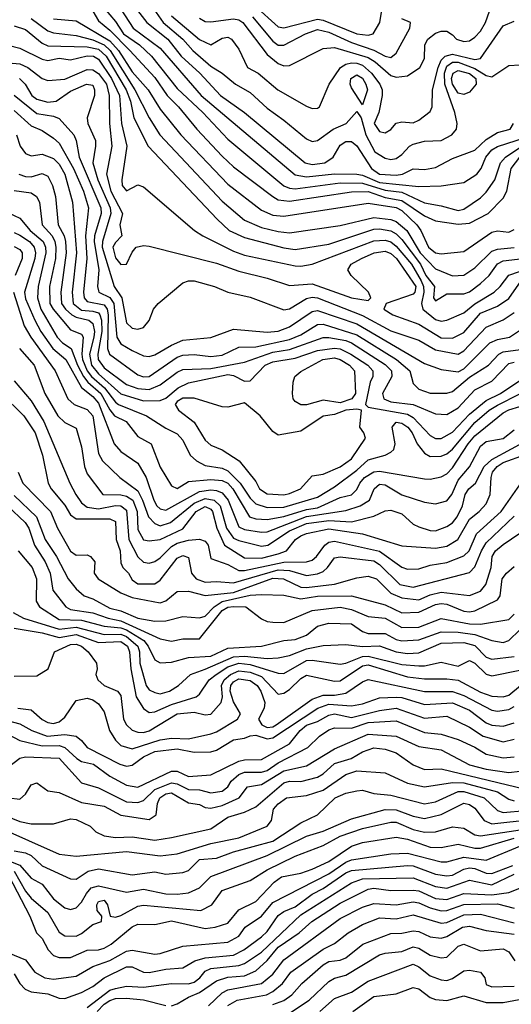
# Model space of a CAD drawing. Header units: metres. Extents: x -51132 to -49532, y -231222 to -229437.
# Tile 521 of 656: x -50425 to -50381, y -229850 to -229763. Entities that reach past the tile are written whole.
import ezdxf

# ---------------------------------------------------------------- set-up
doc = ezdxf.new("R2010")
doc.units = ezdxf.units.M
for name, color, linetype in [('CONTOUR_HALF', 8, 'Continuous'), ('CONTOUR_INDEX', 1, 'Continuous'), ('CONTOUR_INTER', 3, 'Continuous')]:
    doc.layers.add(name, color=color, linetype=linetype)

msp = doc.modelspace()

# ---------------------------------------------------------------- linework, layer by layer
at = {"layer": 'CONTOUR_HALF'}
for points, elevation in [([(-50415.335, -229760.759), (-50413.781, -229762.759), (-50411.918, -229764.259), (-50410.713, -229765.759), (-50409.064, -229767.259), (-50407.227, -229769.259), (-50405.08, -229770.785), (-50399.696, -229775.259), (-50399.08, -229775.403), (-50397.946, -229775.259), (-50397.186, -229774.759), (-50396.58, -229773.675), (-50396.08, -229773.362), (-50395.58, -229773.365), (-50395.08, -229773.748), (-50393.781, -229775.759), (-50393.08, -229776.268), (-50391.58, -229776.353), (-50391.015, -229776.259), (-50390.08, -229775.783), (-50389.08, -229775.851), (-50388.08, -229775.655), (-50386.58, -229774.86), (-50384.58, -229774.12), (-50383.58, -229773.187), (-50382.58, -229772.558), (-50381.457, -229772.259), (-50381.145, -229771.759)], 41.5), ([(-50417.58, -229761.493), (-50416.58, -229762.668), (-50415.865, -229763.759), (-50414.431, -229764.759), (-50413.354, -229765.759), (-50411.08, -229768.648), (-50408.799, -229770.759), (-50406.58, -229773.151), (-50401.58, -229777.283), (-50401.08, -229777.509), (-50400.58, -229777.567), (-50396.58, -229777.04), (-50394.58, -229777.064), (-50392.58, -229777.693), (-50391.08, -229777.87), (-50389.08, -229778.814), (-50387.58, -229779.064), (-50386.08, -229779.498), (-50385.58, -229779.382), (-50384.08, -229778.376), (-50383.58, -229777.861), (-50382.806, -229776.759), (-50382.312, -229775.259), (-50381.873, -229774.759), (-50380.58, -229773.897)], 42.5), ([(-50422.08, -229762.426), (-50420.08, -229762.61), (-50417.08, -229764.408), (-50416.303, -229765.259), (-50415.08, -229767.159), (-50413.67, -229768.759), (-50412.58, -229770.468), (-50410.755, -229772.759), (-50406.58, -229777.162), (-50403.58, -229779.463), (-50402.58, -229779.896), (-50401.58, -229780.005), (-50394.08, -229778.837), (-50391.58, -229779.228), (-50391.08, -229779.499), (-50389.76, -229780.759), (-50389.394, -229781.259), (-50388.713, -229782.759), (-50388.098, -229783.259), (-50387.58, -229783.332), (-50385.58, -229783.142), (-50383.08, -229781.42), (-50382.58, -229781.302), (-50381.58, -229781.408), (-50381.08, -229781.176)], 43.5), ([(-50411.58, -229762.179), (-50409.08, -229764.274), (-50408.08, -229764.754), (-50407.08, -229764.167), (-50406.58, -229764.055), (-50406.247, -229764.259), (-50405.58, -229765.14), (-50404.819, -229766.759), (-50403.887, -229767.259), (-50402.116, -229768.759), (-50399.58, -229770.217), (-50399.08, -229770.407), (-50398.58, -229770.401), (-50398.416, -229770.259), (-50397.569, -229768.259), (-50396.541, -229766.759), (-50396.08, -229766.467), (-50395.58, -229766.34), (-50395.08, -229766.369), (-50394.58, -229766.563), (-50393.798, -229767.259), (-50393.046, -229768.259), (-50392.838, -229768.759), (-50392.828, -229769.259), (-50393.123, -229770.759), (-50393.541, -229771.759), (-50393.08, -229772.456), (-50392.58, -229772.581), (-50392.08, -229772.273), (-50391.58, -229771.713), (-50391.08, -229771.604), (-50390.08, -229771.695), (-50389.58, -229771.455), (-50388.58, -229770.678), (-50388.396, -229770.259), (-50388.371, -229768.759), (-50387.865, -229766.759), (-50387.58, -229766.103), (-50387.245, -229765.759), (-50386.58, -229765.592), (-50384.58, -229766.066), (-50384.08, -229765.976), (-50382.08, -229763.055), (-50381.08, -229762.634)], 40.5), ([(-50404.38, -229762.259), (-50402.58, -229764.425), (-50402.08, -229764.794), (-50401.58, -229764.78), (-50399.673, -229763.759), (-50398.58, -229763.392), (-50397.58, -229763.622), (-50395.58, -229764.546), (-50393.58, -229765.216), (-50392.58, -229765.749), (-50392.08, -229765.869), (-50391.58, -229765.486), (-50390.376, -229763.259), (-50390.319, -229762.759), (-50391.08, -229762.428)], 39.5), ([(-50425.58, -229763.059), (-50424.58, -229763.394), (-50423.08, -229764.608), (-50422.58, -229764.828), (-50419.08, -229764.933), (-50418.08, -229765.133), (-50417.401, -229765.759), (-50415.626, -229768.759), (-50415.232, -229769.759), (-50414.942, -229771.259), (-50413.674, -229773.759), (-50407.531, -229780.259), (-50406.456, -229781.259), (-50405.08, -229781.907), (-50401.58, -229782.816), (-50400.58, -229782.957), (-50397.58, -229782.496), (-50393.58, -229781.141), (-50393.08, -229781.114), (-50392.08, -229781.305), (-50391.58, -229781.579), (-50391.08, -229782.063), (-50389.422, -229784.259), (-50388.938, -229785.259), (-50388.19, -229786.259), (-50388.271, -229787.259), (-50388.08, -229787.527), (-50387.08, -229786.9), (-50385.58, -229786.891), (-50385.08, -229786.72), (-50384.08, -229785.996), (-50383.318, -229785.259), (-50382.58, -229784.241), (-50382.08, -229783.976), (-50380.281, -229783.759)], 44.5), ([(-50426.08, -229766.356), (-50425.08, -229766.435), (-50424.367, -229766.759), (-50423.08, -229767.741), (-50422.58, -229767.919), (-50421.08, -229767.815), (-50419.08, -229766.959), (-50418.58, -229766.969), (-50418.08, -229767.304), (-50417.377, -229768.259), (-50417.138, -229769.259), (-50417.11, -229771.759), (-50416.905, -229773.759), (-50417.357, -229776.259), (-50416.972, -229777.759), (-50415.933, -229779.759), (-50416.171, -229780.759), (-50415.991, -229781.759), (-50416.58, -229782.33), (-50416.803, -229782.759), (-50416.58, -229783.695), (-50416.08, -229784.307), (-50415.58, -229784.271), (-50415.08, -229783.206), (-50414.721, -229782.759), (-50414.08, -229782.604), (-50413.58, -229782.651), (-50407.58, -229784.184), (-50405.58, -229784.901), (-50403.08, -229785.498), (-50401.08, -229786.175), (-50399.08, -229786.009), (-50395.58, -229787.262), (-50394.08, -229787.486), (-50393.844, -229787.259), (-50394.06, -229786.759), (-50395.6, -229785.259), (-50395.891, -229784.759), (-50395.59, -229784.259), (-50394.685, -229783.759), (-50393.536, -229783.259), (-50392.58, -229783.112), (-50392.08, -229783.328), (-50391.575, -229783.759), (-50389.85, -229786.259), (-50389.919, -229786.759), (-50390.08, -229786.94), (-50392.473, -229787.759), (-50392.682, -229788.259), (-50391.884, -229788.759), (-50389.58, -229789.593), (-50387.58, -229790.834), (-50386.58, -229790.841), (-50385.58, -229790.356), (-50384.08, -229788.631), (-50382.58, -229788.014), (-50381.58, -229787.308), (-50380.46, -229785.759)], 45.5), ([(-50386.518, -229767.259), (-50386.08, -229767.048), (-50385.08, -229767.301), (-50384.509, -229767.759), (-50384.478, -229768.259), (-50385.08, -229768.95), (-50385.58, -229769.183), (-50386.08, -229769.043), (-50386.589, -229768.259), (-50386.656, -229767.759), (-50386.518, -229767.259)], 41.5), ([(-50425.58, -229769.228), (-50423.58, -229770.848), (-50422.08, -229771.089), (-50421.58, -229771.291), (-50420.274, -229772.759), (-50420.055, -229773.259), (-50419.801, -229774.759), (-50417.884, -229779.259), (-50417.85, -229779.759), (-50418.438, -229781.759), (-50418.474, -229782.259), (-50418.06, -229784.759), (-50418.164, -229786.259), (-50418.08, -229786.639), (-50418.04, -229786.759), (-50417.08, -229787.236), (-50416.713, -229787.759), (-50416.436, -229790.759), (-50416.08, -229791.355), (-50415.08, -229791.959), (-50414.08, -229792.417), (-50413.58, -229792.478), (-50413.08, -229792.341), (-50411.58, -229791.458), (-50410.58, -229791.037), (-50408.08, -229790.797), (-50406.08, -229790.04), (-50403.08, -229790.304), (-50402.08, -229790.24), (-50401.08, -229789.848), (-50399.08, -229788.485), (-50398.58, -229788.398), (-50395.08, -229789.57), (-50389.08, -229793.095), (-50387.58, -229793.628), (-50386.08, -229793.845), (-50385.58, -229793.569), (-50383.269, -229791.259), (-50382.58, -229790.955), (-50381.499, -229790.759), (-50380.08, -229789.811)], 46.5), ([(-50425.381, -229772.759), (-50425.054, -229773.759), (-50424.58, -229774.421), (-50424.08, -229774.624), (-50423.08, -229774.478), (-50422.08, -229774.87), (-50421.58, -229775.367), (-50421.079, -229776.259), (-50420.406, -229778.759), (-50420.043, -229783.259), (-50420.438, -229786.759), (-50420.324, -229787.759), (-50419.58, -229788.372), (-50418.58, -229788.442), (-50418.08, -229788.598), (-50417.962, -229788.759), (-50417.821, -229789.259), (-50417.785, -229790.259), (-50418.147, -229792.259), (-50418.121, -229792.759), (-50417.58, -229793.497), (-50415.58, -229794.96), (-50414.58, -229795.316), (-50413.58, -229795.411), (-50412.58, -229794.991), (-50411.08, -229793.872), (-50410.58, -229793.63), (-50408.08, -229793.56), (-50405.08, -229792.981), (-50402.58, -229792.1), (-50401.08, -229791.855), (-50398.08, -229790.792), (-50397.58, -229790.784), (-50396.08, -229791.062), (-50395.58, -229791.271), (-50392.58, -229793.179), (-50392.016, -229793.759), (-50391.973, -229794.259), (-50392.816, -229795.759), (-50392.688, -229796.259), (-50392.08, -229796.513), (-50390.08, -229796.759), (-50388.08, -229797.592), (-50387.08, -229797.64), (-50386.08, -229797.048), (-50384.58, -229795.455), (-50383.08, -229794.675), (-50381.58, -229793.102), (-50381.08, -229792.974)], 47.5), ([(-50425.58, -229777.716), (-50424.08, -229777.917), (-50423.598, -229778.259), (-50423.328, -229778.759), (-50423.103, -229780.759), (-50422.215, -229781.759), (-50421.956, -229782.259), (-50421.869, -229782.759), (-50421.921, -229783.759), (-50422.43, -229786.259), (-50422.405, -229787.759), (-50422.121, -229788.259), (-50420.58, -229790.101), (-50419.58, -229790.492), (-50419.453, -229790.759), (-50419.57, -229792.259), (-50419.496, -229792.759), (-50419.08, -229793.756), (-50418.691, -229794.259), (-50417.543, -229795.259), (-50416.58, -229796.549), (-50416.295, -229796.759), (-50413.81, -229797.759), (-50412.08, -229798.871), (-50411.08, -229799.349), (-50410.58, -229799.928), (-50409.925, -229801.259), (-50409.357, -229801.759), (-50408.58, -229802.182), (-50407.08, -229802.418), (-50406.58, -229802.664), (-50405.465, -229803.759), (-50404.58, -229805.083), (-50404.08, -229805.594), (-50403.08, -229805.916), (-50401.58, -229805.883), (-50398.58, -229804.99), (-50397.08, -229804.076), (-50395.08, -229802.595), (-50394.08, -229801.666), (-50392.58, -229801.262), (-50392.08, -229801.001), (-50391.793, -229800.759), (-50391.678, -229800.259), (-50391.963, -229798.759), (-50391.58, -229798.324), (-50391.08, -229798.414), (-50390.543, -229798.759), (-50390.159, -229799.259), (-50389.737, -229800.259), (-50389.08, -229801.071), (-50388.58, -229801.363), (-50387.58, -229801.35), (-50387.08, -229801.142), (-50386.58, -229800.736), (-50384.58, -229798.353), (-50383.322, -229797.259), (-50382.58, -229796.81), (-50380.58, -229795.807)], 48.5), ([(-50425.58, -229781.457), (-50425.08, -229781.688), (-50424.215, -229782.259), (-50423.8, -229782.759), (-50423.7, -229783.259), (-50423.759, -229783.759), (-50424.671, -229786.759), (-50424.58, -229787.335), (-50423.748, -229789.259), (-50423.213, -229790.259), (-50422.131, -229791.759), (-50420.997, -229792.759), (-50419.58, -229795.248), (-50418.58, -229796.026), (-50418.08, -229796.642), (-50416.695, -229800.259), (-50416.08, -229800.925), (-50414.58, -229801.96), (-50413.831, -229803.259), (-50413.171, -229805.259), (-50412.884, -229805.759), (-50412.58, -229806.038), (-50412.08, -229806.164), (-50409.08, -229804.504), (-50408.08, -229804.343), (-50407.58, -229804.391), (-50407.08, -229804.614), (-50406.537, -229805.259), (-50405.58, -229807.624), (-50405.08, -229807.882), (-50403.58, -229808.109), (-50403.08, -229808.075), (-50399.58, -229806.711), (-50396.08, -229806.167), (-50394.801, -229805.759), (-50393.977, -229805.259), (-50393.549, -229804.259), (-50393.08, -229803.824), (-50392.58, -229803.892), (-50391.08, -229804.796), (-50389.08, -229805.453), (-50388.08, -229805.575), (-50387.08, -229805.33), (-50386.631, -229804.759), (-50386.08, -229803.473), (-50385.08, -229802.303), (-50384.08, -229800.446), (-50383.58, -229800.029), (-50382.08, -229799.768), (-50381.08, -229798.993)], 49.5), ([(-50425.098, -229791.759), (-50423.802, -229793.259), (-50422.853, -229795.759), (-50421.701, -229797.759), (-50421.08, -229798.338), (-50420.08, -229798.855), (-50419.58, -229800.531), (-50419.341, -229802.259), (-50419.08, -229802.917), (-50417.686, -229804.759), (-50416.08, -229804.784), (-50415.58, -229804.912), (-50415.038, -229805.259), (-50414.652, -229806.259), (-50414.58, -229807.866), (-50414.08, -229808.788), (-50413.58, -229808.883), (-50412.58, -229808.766), (-50410.58, -229807.827), (-50409.404, -229806.259), (-50408.58, -229805.833), (-50408.08, -229806.056), (-50407.924, -229806.259), (-50407.544, -229807.759), (-50406.854, -229809.259), (-50405.08, -229810.392), (-50403.58, -229810.419), (-50402.08, -229810.044), (-50401.353, -229809.759), (-50400.551, -229808.759), (-50400.08, -229808.431), (-50399.58, -229808.214), (-50397.58, -229807.827), (-50394.58, -229808.248), (-50391.08, -229809.328), (-50388.08, -229809.523), (-50387.08, -229809.347), (-50386.116, -229808.759), (-50385.08, -229806.949), (-50384.195, -229806.259), (-50383.58, -229805.596), (-50383.219, -229804.759), (-50383.15, -229803.259), (-50383.006, -229802.759), (-50382.607, -229802.259), (-50382.08, -229801.913), (-50380.08, -229801.186)], 50.5), ([(-50398.111, -229792.759), (-50397.08, -229792.613), (-50396.58, -229792.747), (-50395.752, -229793.259), (-50395.307, -229793.759), (-50395.208, -229795.759), (-50395.548, -229796.259), (-50396.58, -229796.613), (-50398.08, -229796.356), (-50399.58, -229796.774), (-50400.08, -229796.773), (-50400.58, -229796.497), (-50400.758, -229796.259), (-50400.811, -229795.759), (-50400.765, -229794.759), (-50400.61, -229794.259), (-50400.08, -229793.822), (-50398.111, -229792.759)], 48.5), ([(-50426.728, -229795.759), (-50424.715, -229797.759), (-50423.725, -229799.259), (-50423.069, -229801.259), (-50422.55, -229803.759), (-50422.304, -229804.259), (-50421.08, -229805.716), (-50420.58, -229806.56), (-50420.08, -229806.91), (-50417.08, -229806.921), (-50416.58, -229807.146), (-50416.504, -229808.759), (-50416.143, -229809.759), (-50416.08, -229810.827), (-50415.908, -229811.259), (-50415.414, -229811.759), (-50415.08, -229812.342), (-50414.58, -229812.706), (-50413.08, -229812.711), (-50412.58, -229812.374), (-50411.08, -229810.435), (-50410.58, -229810.174), (-50410.08, -229810.363), (-50409.793, -229811.759), (-50409.394, -229812.259), (-50408.58, -229812.548), (-50407.58, -229812.492), (-50406.08, -229812.624), (-50402.08, -229811.46), (-50401.08, -229811.521), (-50399.58, -229811.954), (-50398.58, -229811.82), (-50398.08, -229811.617), (-50397.706, -229811.259), (-50397.08, -229810.385), (-50396.58, -229810.308), (-50393.58, -229810.647), (-50393.08, -229810.981), (-50391.261, -229812.759), (-50390.08, -229813.001), (-50385.08, -229811.683), (-50384.58, -229811.196), (-50384.007, -229809.759), (-50383.58, -229809.058), (-50381.08, -229806.69)], 51.5), ([(-50425.58, -229804.857), (-50423.6, -229806.759), (-50422.83, -229808.759), (-50421.824, -229810.259), (-50420.767, -229812.259), (-50420.08, -229813.142), (-50419.361, -229813.759), (-50418.58, -229814.044), (-50417.08, -229814.857), (-50416.08, -229815.112), (-50414.58, -229815.746), (-50413.08, -229816.027), (-50412.08, -229816.002), (-50410.58, -229815.623), (-50409.08, -229815.716), (-50408.58, -229815.574), (-50407.8, -229814.759), (-50407.08, -229814.289), (-50404.58, -229813.726), (-50403.58, -229813.645), (-50401.58, -229813.719), (-50400.08, -229814.051), (-50398.58, -229813.796), (-50395.58, -229813.782), (-50392.58, -229814.584), (-50391.08, -229815.281), (-50389.58, -229815.215), (-50388.08, -229814.531), (-50387.58, -229814.448), (-50387.08, -229814.518), (-50385.58, -229815.144), (-50385.08, -229815.187), (-50384.58, -229815.116), (-50382.58, -229814.139), (-50382.323, -229813.759), (-50382.158, -229812.259), (-50381.771, -229811.759), (-50381.08, -229811.154)], 52.5), ([(-50425.243, -229809.759), (-50423.97, -229811.259), (-50423.608, -229812.259), (-50423.63, -229814.259), (-50423.33, -229814.759), (-50421.58, -229815.893), (-50419.58, -229815.939), (-50417.58, -229816.473), (-50416.08, -229816.617), (-50415.58, -229816.802), (-50414.057, -229817.759), (-50413.66, -229818.259), (-50413.08, -229819.466), (-50412.58, -229819.743), (-50411.58, -229819.676), (-50410.08, -229819.253), (-50408.08, -229819.135), (-50406.58, -229818.434), (-50403.58, -229818.244), (-50401.58, -229817.752), (-50400.58, -229817.649), (-50399.58, -229817.278), (-50398.58, -229816.474), (-50397.58, -229816.208), (-50395.58, -229816.256), (-50394.58, -229816.956), (-50394.08, -229817.131), (-50392.58, -229817.124), (-50391.58, -229817.651), (-50391.08, -229817.772), (-50389.58, -229817.686), (-50387.58, -229816.987), (-50386.08, -229816.994), (-50384.58, -229817.223), (-50383.08, -229817.744), (-50382.08, -229817.925), (-50381.569, -229817.759), (-50380.58, -229816.79)], 53.5), ([(-50425.58, -229816.663), (-50423.08, -229817.072), (-50421.58, -229817.492), (-50420.08, -229817.227), (-50418.08, -229817.917), (-50416.08, -229817.842), (-50415.496, -229818.259), (-50415.31, -229818.759), (-50415.198, -229820.259), (-50414.736, -229822.759), (-50414.08, -229823.788), (-50413.58, -229824.139), (-50413.08, -229824.097), (-50411.58, -229823.45), (-50409.387, -229822.759), (-50409.08, -229822.536), (-50408.221, -229821.259), (-50407.603, -229820.759), (-50406.58, -229820.086), (-50405.58, -229819.776), (-50404.58, -229819.893), (-50402.08, -229820.662), (-50401.58, -229820.678), (-50399.58, -229819.529), (-50399.08, -229819.498), (-50396.58, -229819.84), (-50396.08, -229819.777), (-50394.58, -229819.165), (-50394.08, -229819.129), (-50391.08, -229819.894), (-50389.58, -229820.015), (-50389.08, -229820.013), (-50387.58, -229819.671), (-50386.08, -229820.029), (-50385.08, -229819.534), (-50384.58, -229819.776), (-50383.58, -229820.75), (-50383.08, -229820.876), (-50380.58, -229820.396)], 54.5), ([(-50425.26, -229823.759), (-50424.08, -229823.917), (-50423.08, -229824.774), (-50422.58, -229825.038), (-50422.08, -229825.131), (-50421.58, -229824.974), (-50421.08, -229824.581), (-50420.08, -229823.096), (-50419.08, -229822.882), (-50418.58, -229823.029), (-50418.08, -229823.374), (-50417.58, -229824.108), (-50417.097, -229825.759), (-50416.58, -229826.617), (-50416.08, -229827.09), (-50415.08, -229827.39), (-50412.58, -229826.57), (-50411.58, -229826.432), (-50410.08, -229826.482), (-50408.08, -229826.037), (-50407.58, -229825.875), (-50405.719, -229824.759), (-50405.454, -229824.259), (-50406.08, -229823.215), (-50406.357, -229822.259), (-50406.314, -229821.759), (-50406.08, -229821.438), (-50405.58, -229821.157), (-50404.58, -229821.3), (-50403.96, -229821.759), (-50403.635, -229822.259), (-50403.285, -229823.259), (-50403.336, -229823.759), (-50403.851, -229824.759), (-50403.534, -229825.259), (-50403.08, -229825.475), (-50402.58, -229825.428), (-50402.267, -229825.259), (-50399.08, -229822.962), (-50398.08, -229822.602), (-50397.08, -229822.624), (-50396.08, -229822.434), (-50394.58, -229821.414), (-50394.08, -229821.205), (-50389.08, -229822.27), (-50386.58, -229822.277), (-50385.58, -229822.649), (-50383.08, -229823.946), (-50382.58, -229824.048), (-50381.58, -229823.9), (-50381.08, -229823.63)], 55.5), ([(-50426.08, -229826.108), (-50425.08, -229826.643), (-50423.08, -229827.125), (-50421.58, -229827.102), (-50421.08, -229827.281), (-50420.009, -229828.259), (-50419.58, -229828.503), (-50418.512, -229828.759), (-50417.08, -229829.803), (-50415.58, -229830.627), (-50414.58, -229830.792), (-50411.58, -229829.376), (-50411.08, -229829.384), (-50410.08, -229829.852), (-50408.08, -229829.69), (-50405.58, -229828.493), (-50405.08, -229828.357), (-50403.58, -229828.335), (-50401.08, -229826.937), (-50400.146, -229825.759), (-50399.58, -229825.27), (-50398.58, -229824.966), (-50397.58, -229824.392), (-50397.08, -229824.273), (-50395.58, -229824.591), (-50393.08, -229823.975), (-50391.58, -229823.766), (-50389.08, -229824.653), (-50387.08, -229824.472), (-50385.08, -229825.454), (-50383.838, -229826.259), (-50382.08, -229826.772), (-50381.08, -229826.539)], 56.5), ([(-50427.08, -229831.619), (-50425.08, -229831.876), (-50424.58, -229831.42), (-50424.08, -229830.601), (-50423.58, -229830.424), (-50422.58, -229831.132), (-50421.58, -229831.257), (-50419.58, -229832.15), (-50417.58, -229832.484), (-50416.08, -229833.29), (-50413.58, -229833.671), (-50412.95, -229833.259), (-50412.82, -229832.259), (-50412.63, -229831.759), (-50412.08, -229831.385), (-50411.58, -229831.313), (-50410.08, -229832.185), (-50409.08, -229832.345), (-50408.58, -229832.59), (-50408.08, -229832.651), (-50407.08, -229832.439), (-50405.559, -229831.759), (-50404.816, -229830.759), (-50403.58, -229830.559), (-50401.58, -229829.344), (-50399.58, -229828.893), (-50397.08, -229827.4), (-50394.08, -229826.095), (-50391.58, -229826.263), (-50389.58, -229827.191), (-50387.58, -229827.471), (-50385.08, -229828.807), (-50383.58, -229829.207), (-50381.58, -229829.49), (-50380.58, -229829.364)], 57.5), ([(-50427.08, -229834.311), (-50421.58, -229836.755), (-50420.08, -229836.947), (-50415.58, -229836.521), (-50412.58, -229836.912), (-50411.08, -229836.739), (-50408.08, -229835.821), (-50405.58, -229835.294), (-50403.078, -229834.259), (-50402.685, -229833.759), (-50402.494, -229832.759), (-50402.08, -229832.278), (-50401.347, -229831.759), (-50399.58, -229831.533), (-50398.08, -229831.053), (-50396.08, -229829.665), (-50395.08, -229829.332), (-50392.58, -229829.527), (-50390.58, -229830.437), (-50389.08, -229830.778), (-50386.58, -229830.375), (-50385.58, -229830.396), (-50382.58, -229831.199), (-50381.58, -229831.854), (-50381.08, -229832.017)], 58.5), ([(-50427.08, -229836.969), (-50425.08, -229837.725), (-50424.08, -229838.899), (-50423.08, -229839.424), (-50422.08, -229840.726), (-50421.08, -229841.527), (-50420.58, -229841.668), (-50420.08, -229841.539), (-50419.58, -229841.018), (-50419.161, -229840.259), (-50418.719, -229839.759), (-50418.08, -229839.583), (-50415.58, -229840.14), (-50414.08, -229839.861), (-50412.08, -229840.278), (-50411.08, -229840.324), (-50410.08, -229840.189), (-50409.08, -229839.763), (-50408.08, -229838.756), (-50403.08, -229836.872), (-50399.58, -229835.165), (-50398.08, -229834.724), (-50395.58, -229833.599), (-50392.58, -229832.784), (-50391.58, -229832.809), (-50390.08, -229833.371), (-50389.08, -229833.576), (-50387.58, -229833.217), (-50385.58, -229832.219), (-50385.08, -229832.332), (-50384.58, -229832.669), (-50383.766, -229833.759), (-50383.08, -229834.071), (-50379.58, -229833.679)], 59.5), ([(-50426.08, -229838.636), (-50424.181, -229842.259), (-50423.597, -229843.759), (-50423.08, -229844.274), (-50422.561, -229845.259), (-50422.08, -229845.758), (-50421.58, -229845.944), (-50420.58, -229845.959), (-50419.08, -229845.294), (-50418.08, -229845.267), (-50417.58, -229845.123), (-50416.948, -229844.759), (-50415.08, -229843.22), (-50414.58, -229842.971), (-50413.08, -229843.02), (-50411.58, -229842.692), (-50408.58, -229843.384), (-50407.689, -229843.259), (-50406.58, -229842.881), (-50405.58, -229841.708), (-50404.08, -229840.977), (-50402.454, -229839.259), (-50401.785, -229838.759), (-50400.08, -229838.444), (-50399.08, -229838.098), (-50397.58, -229837.399), (-50395.58, -229836.037), (-50394.58, -229835.704), (-50391.58, -229835.248), (-50390.58, -229835.434), (-50388.58, -229836.124), (-50387.58, -229836.151), (-50386.08, -229835.866), (-50384.58, -229836.223), (-50384.08, -229836.224), (-50381.08, -229835.331)], 60.5), ([(-50425.58, -229847.415), (-50425.08, -229848.26), (-50424.602, -229848.759), (-50424.08, -229849.001), (-50422.58, -229849.186), (-50421.58, -229849.56), (-50421.08, -229849.608), (-50419.58, -229849.066), (-50418.58, -229848.537), (-50417.58, -229847.754), (-50415.58, -229846.787), (-50415.08, -229846.795), (-50414.08, -229847.244), (-50413.58, -229847.286), (-50412.08, -229846.974), (-50410.58, -229846.875), (-50409.498, -229846.259), (-50408.58, -229845.993), (-50406.08, -229845.742), (-50405.147, -229845.259), (-50403.58, -229844.103), (-50403.08, -229843.647), (-50402.08, -229842.211), (-50401.58, -229841.858), (-50400.58, -229841.433), (-50399.08, -229840.309), (-50398.08, -229839.797), (-50396.08, -229838.418), (-50395.58, -229838.217), (-50390.58, -229837.776), (-50390.08, -229837.798), (-50388.08, -229838.531), (-50387.08, -229838.698), (-50386.58, -229838.618), (-50385.58, -229838.099), (-50385.08, -229837.981), (-50384.58, -229838.022), (-50383.58, -229838.445), (-50383.08, -229838.482), (-50381.218, -229837.759)], 61.5), ([(-50411.58, -229850.239), (-50411.08, -229850.074), (-50410.08, -229849.467), (-50409.08, -229849.06), (-50407.58, -229848.04), (-50406.58, -229847.709), (-50405.08, -229847.583), (-50404.08, -229847.136), (-50403.08, -229846.223), (-50402.08, -229845.03), (-50400.235, -229843.759), (-50399.096, -229842.759), (-50396.58, -229841.117), (-50394.08, -229839.87), (-50393.58, -229839.789), (-50392.08, -229839.977), (-50390.08, -229839.947), (-50389.58, -229840.029), (-50388.08, -229840.705), (-50387.08, -229840.803), (-50385.58, -229840.252), (-50383.08, -229840.386), (-50381.58, -229840.169), (-50380.58, -229839.779)], 62.5), ([(-50406.58, -229850.218), (-50405.743, -229849.759), (-50403.142, -229849.259), (-50402.58, -229848.987), (-50401.713, -229848.259), (-50400.952, -229847.259), (-50398.08, -229845.209), (-50397.08, -229844.717), (-50395.872, -229843.759), (-50394.58, -229843.007), (-50393.08, -229842.424), (-50391.58, -229842.503), (-50390.08, -229842.142), (-50387.58, -229842.888), (-50387.08, -229842.849), (-50385.58, -229842.144), (-50384.08, -229842.095), (-50381.08, -229842.859)], 63.5), ([(-50401.08, -229850.902), (-50399.345, -229849.759), (-50397.58, -229848.085), (-50397.08, -229847.791), (-50396.08, -229847.516), (-50393.08, -229845.716), (-50392.58, -229845.559), (-50391.08, -229845.431), (-50390.08, -229845.004), (-50389.58, -229845.127), (-50388.58, -229845.735), (-50387.58, -229845.984), (-50387.08, -229845.911), (-50386.08, -229844.952), (-50385.58, -229844.755), (-50384.08, -229845.362), (-50382.08, -229845.181), (-50381.58, -229845.453), (-50381.042, -229846.259)], 64.5), ([(-50395.443, -229850.759), (-50393.58, -229849.416), (-50391.58, -229849.187), (-50390.08, -229848.61), (-50389.58, -229848.737), (-50388.58, -229849.514), (-50388.08, -229849.672), (-50387.08, -229849.781), (-50385.58, -229849.357), (-50383.58, -229849.942), (-50382.08, -229849.95), (-50379.08, -229849.386)], 65.5), ([(-50418.186, -229850.759), (-50417.58, -229850.11), (-50417.08, -229849.768), (-50416.58, -229849.611), (-50415.58, -229849.574), (-50414.08, -229849.722), (-50412.08, -229850.228)], 62.5)]:
    msp.add_lwpolyline(points, dxfattribs=dict(at, elevation=elevation))
at = {"layer": 'CONTOUR_INDEX'}
for points, elevation in [([(-50409.08, -229762.374), (-50408.58, -229762.676), (-50408.08, -229762.715), (-50406.08, -229762.425), (-50405.58, -229762.531), (-50405.224, -229762.759), (-50403.08, -229765.626), (-50402.08, -229766.406), (-50401.58, -229766.628), (-50401.08, -229766.592), (-50398.08, -229765.081), (-50397.08, -229764.988), (-50394.08, -229765.879), (-50393.472, -229766.259), (-50392.08, -229767.48), (-50391.58, -229767.627), (-50390.58, -229767.501), (-50389.473, -229766.759), (-50389.08, -229765.973), (-50389.035, -229764.759), (-50388.785, -229764.259), (-50388.08, -229763.721), (-50387.58, -229763.541), (-50387.08, -229763.526), (-50386.58, -229763.85), (-50386.235, -229764.259), (-50385.58, -229764.468), (-50385.08, -229764.394), (-50384.58, -229764.083), (-50384.08, -229763.529), (-50383.646, -229762.759), (-50383.119, -229761.259)], 40), ([(-50427.08, -229764.555), (-50425.08, -229765.054), (-50423.08, -229766.036), (-50422.58, -229766.136), (-50421.58, -229765.952), (-50420.58, -229766.077), (-50419.08, -229765.744), (-50418.52, -229765.759), (-50418.08, -229766.028), (-50416.916, -229767.759), (-50416.222, -229769.259), (-50416.028, -229771.759), (-50415.572, -229773.759), (-50416.011, -229776.759), (-50415.973, -229777.259), (-50415.58, -229777.728), (-50414.58, -229777.221), (-50414.08, -229777.371), (-50409.53, -229781.259), (-50408.787, -229781.759), (-50406.08, -229783.109), (-50405.08, -229783.456), (-50400.58, -229784.404), (-50400.08, -229784.446), (-50399.08, -229784.268), (-50393.58, -229782.181), (-50392.58, -229782.118), (-50392.08, -229782.284), (-50391.58, -229782.665), (-50390.213, -229784.259), (-50389.381, -229785.759), (-50389.16, -229786.259), (-50389.121, -229786.759), (-50389.324, -229787.759), (-50389.206, -229788.259), (-50388.08, -229789.179), (-50387.58, -229789.33), (-50387.08, -229789.233), (-50385.58, -229788.607), (-50384.58, -229787.782), (-50382.862, -229786.759), (-50382.329, -229786.259), (-50381.58, -229785.241), (-50379.58, -229784.552)], 45), ([(-50425.58, -229782.699), (-50425.08, -229782.949), (-50424.88, -229783.259), (-50424.886, -229783.759), (-50425.483, -229785.259)], 50), ([(-50425.642, -229786.759), (-50424.682, -229789.759), (-50424.112, -229790.759), (-50421.93, -229793.759), (-50420.811, -229796.259), (-50420.239, -229796.759), (-50419.08, -229797.189), (-50418.589, -229797.759), (-50418.08, -229801.108), (-50417.73, -229801.759), (-50416.171, -229803.259), (-50414.58, -229804.443), (-50414.152, -229805.259), (-50413.64, -229806.759), (-50413.08, -229807.348), (-50412.58, -229807.54), (-50411.664, -229807.259), (-50409.58, -229805.532), (-50408.58, -229805.119), (-50407.777, -229805.259), (-50407.257, -229805.759), (-50406.695, -229807.759), (-50406.08, -229808.63), (-50405.58, -229808.863), (-50403.58, -229809.359), (-50403.012, -229809.259), (-50401.08, -229807.988), (-50399.58, -229807.344), (-50397.58, -229807.068), (-50395.58, -229807.194), (-50393.58, -229806.676), (-50392.58, -229806.224), (-50392.08, -229806.161), (-50391.08, -229806.477), (-50390.08, -229807.397), (-50389.58, -229807.629), (-50388.58, -229807.956), (-50388.08, -229807.981), (-50387.08, -229807.611), (-50386.58, -229807.276), (-50386.169, -229806.759), (-50385.696, -229805.759), (-50385.452, -229804.759), (-50385.137, -229804.259), (-50384.541, -229803.759), (-50383.754, -229802.259), (-50383.08, -229801.649), (-50379.58, -229799.753)], 50), ([(-50425.58, -229820.928), (-50423.58, -229820.883), (-50422.547, -229820.259), (-50422.01, -229818.759), (-50420.58, -229818.098), (-50420.08, -229818.088), (-50419.58, -229818.251), (-50419.002, -229818.759), (-50418.257, -229819.759), (-50418.203, -229820.259), (-50418.32, -229820.759), (-50418.139, -229821.259), (-50417.574, -229821.759), (-50416.376, -229822.259), (-50416.08, -229822.639), (-50415.846, -229824.759), (-50415.58, -229825.263), (-50415.08, -229825.719), (-50414.58, -229825.914), (-50414.08, -229825.939), (-50413.58, -229825.792), (-50411.069, -229824.259), (-50409.58, -229824.116), (-50408.58, -229824.363), (-50408.08, -229824.309), (-50407.179, -229823.259), (-50407.042, -229822.759), (-50407.134, -229821.759), (-50406.903, -229821.259), (-50406.324, -229820.759), (-50405.58, -229820.455), (-50404.58, -229820.574), (-50403.58, -229820.962), (-50402.08, -229822.526), (-50401.58, -229822.421), (-50401.08, -229822.097), (-50400.08, -229821.137), (-50399.58, -229820.824), (-50397.08, -229821.365), (-50396.58, -229821.325), (-50394.58, -229820.004), (-50394.08, -229819.922), (-50390.58, -229820.981), (-50389.08, -229821.16), (-50387.08, -229821.144), (-50386.08, -229821.271), (-50384.08, -229822.345), (-50383.08, -229822.696), (-50382.08, -229822.76), (-50381.58, -229822.625), (-50380.535, -229821.759)], 55), ([(-50425.58, -229838.276), (-50424.58, -229840.056), (-50424.08, -229840.686), (-50422.58, -229841.959), (-50421.58, -229843.696), (-50421.08, -229844.011), (-50420.08, -229844.058), (-50419.58, -229843.828), (-50418.58, -229843.017), (-50417.824, -229842.759), (-50417.783, -229842.259), (-50418.188, -229841.759), (-50418.226, -229841.259), (-50418.08, -229840.957), (-50417.58, -229840.853), (-50417.271, -229841.259), (-50417.041, -229842.259), (-50416.58, -229842.356), (-50416.08, -229842.214), (-50414.58, -229841.385), (-50414.08, -229841.282), (-50408.971, -229841.759), (-50407.997, -229841.259), (-50407.08, -229839.977), (-50404.58, -229839.112), (-50403.08, -229838.143), (-50400.58, -229836.93), (-50398.08, -229835.975), (-50396.58, -229835.163), (-50394.58, -229834.479), (-50392.08, -229833.924), (-50391.58, -229833.906), (-50390.08, -229834.552), (-50389.08, -229834.814), (-50388.08, -229834.755), (-50386.58, -229834.314), (-50385.58, -229834.454), (-50384.58, -229835.027), (-50384.08, -229835.133), (-50379.58, -229834.431)], 60), ([(-50398.383, -229850.759), (-50397.08, -229849.609), (-50395.58, -229849.035), (-50394.08, -229848.053), (-50390.08, -229846.555), (-50389.58, -229846.769), (-50388.58, -229847.583), (-50387.58, -229847.946), (-50387.08, -229847.987), (-50386.58, -229847.829), (-50385.58, -229847.15), (-50385.08, -229847.07), (-50384.08, -229847.252), (-50383.691, -229847.759), (-50383.58, -229848.353), (-50383.08, -229848.572), (-50381.08, -229848.515)], 65)]:
    msp.add_lwpolyline(points, dxfattribs=dict(at, elevation=elevation))
at = {"layer": 'CONTOUR_INTER'}
for points, elevation in [([(-50419.08, -229760.882), (-50418.08, -229762.627), (-50417.08, -229763.455), (-50415.278, -229765.259), (-50413.08, -229767.667), (-50411.967, -229769.259), (-50410.952, -229770.259), (-50409.333, -229772.259), (-50407.08, -229774.66), (-50406.08, -229775.598), (-50402.577, -229778.259), (-50402.08, -229778.545), (-50401.08, -229778.657), (-50395.58, -229777.823), (-50394.08, -229777.803), (-50392.58, -229778.324), (-50391.08, -229778.587), (-50389.08, -229779.963), (-50388.08, -229780.421), (-50386.08, -229780.718), (-50385.08, -229780.613), (-50383.407, -229779.759), (-50382.08, -229778.38), (-50381.757, -229777.759), (-50381.36, -229775.759), (-50380.58, -229774.745)], 43), ([(-50404.207, -229761.259), (-50402.08, -229763.155), (-50401.58, -229763.235), (-50398.58, -229762.463), (-50398.08, -229762.552), (-50395.08, -229763.785), (-50394.08, -229763.882), (-50393.643, -229763.759), (-50393.056, -229762.759), (-50392.72, -229760.759)], 39), ([(-50416.08, -229761.591), (-50415.011, -229763.259), (-50412.58, -229765.037), (-50408.938, -229769.259), (-50400.58, -229776.312), (-50399.58, -229776.498), (-50397.08, -229776.223), (-50395.08, -229776.251), (-50394.58, -229776.339), (-50393.08, -229777), (-50389.58, -229777.36), (-50387.58, -229777.291), (-50385.58, -229776.985), (-50384.412, -229776.259), (-50384.032, -229775.759), (-50383.618, -229774.759), (-50383.08, -229774.087), (-50382.58, -229773.798), (-50380.08, -229773.005)], 42), ([(-50413.58, -229760.981), (-50412.33, -229762.759), (-50410.58, -229764.238), (-50409.682, -229765.259), (-50408.08, -229766.655), (-50407.08, -229767.273), (-50405.899, -229768.259), (-50404.58, -229768.995), (-50403.08, -229770.395), (-50401.58, -229771.441), (-50399.58, -229773.117), (-50399.08, -229773.357), (-50398.58, -229773.26), (-50397.197, -229772.259), (-50396.029, -229771.759), (-50395.08, -229770.68), (-50394.7, -229771.259), (-50394.299, -229772.759), (-50393.479, -229774.259), (-50392.58, -229774.849), (-50392.08, -229774.945), (-50391.58, -229774.853), (-50391.08, -229774.517), (-50390.416, -229773.759), (-50390.08, -229773.596), (-50389.08, -229773.333), (-50387.58, -229773.251), (-50386.649, -229772.759), (-50386.229, -229772.259), (-50386.168, -229771.759), (-50386.361, -229770.759), (-50387.273, -229768.259), (-50387.292, -229767.259), (-50387.08, -229766.646), (-50386.58, -229766.28), (-50386.08, -229766.304), (-50384.58, -229766.856), (-50383.58, -229767.485), (-50383.08, -229767.594), (-50381.58, -229766.603), (-50380.58, -229766.54)], 41), ([(-50424.08, -229762.406), (-50422.58, -229763.515), (-50422.08, -229763.699), (-50420.08, -229763.925), (-50418.58, -229764.3), (-50417.568, -229764.759), (-50417.048, -229765.259), (-50414.845, -229768.759), (-50413.567, -229771.259), (-50412.619, -229772.759), (-50407.08, -229778.674), (-50405.08, -229780.354), (-50403.58, -229780.997), (-50402.08, -229781.374), (-50401.08, -229781.481), (-50396.58, -229780.84), (-50393.58, -229780.106), (-50392.08, -229780.287), (-50391.58, -229780.48), (-50390.65, -229781.259), (-50389.453, -229783.259), (-50388.08, -229784.692), (-50386.58, -229785.29), (-50385.58, -229785.25), (-50384.58, -229784.599), (-50383.08, -229783.095), (-50382.58, -229782.922), (-50381.08, -229782.782)], 44), ([(-50425.119, -229767.759), (-50424.614, -229768.259), (-50424.007, -229769.259), (-50423.58, -229769.591), (-50422.58, -229769.852), (-50421.856, -229769.759), (-50420.58, -229768.877), (-50419.139, -229768.259), (-50418.58, -229768.353), (-50418.423, -229768.759), (-50418.439, -229769.259), (-50419.091, -229771.259), (-50419.038, -229771.759), (-50418.361, -229773.259), (-50418.338, -229773.759), (-50418.591, -229775.259), (-50418.139, -229776.759), (-50417.05, -229779.259), (-50416.97, -229779.759), (-50417.733, -229782.259), (-50417.754, -229782.759), (-50416.678, -229786.259), (-50416.012, -229787.259), (-50415.58, -229789.474), (-50415.08, -229789.954), (-50414.58, -229790.057), (-50414.08, -229789.905), (-50413.58, -229789.287), (-50413.174, -229788.259), (-50412.786, -229787.759), (-50410.58, -229785.923), (-50410.08, -229785.747), (-50409.58, -229785.75), (-50407.747, -229786.259), (-50406.58, -229786.755), (-50404.58, -229787.208), (-50401.58, -229788.32), (-50401.08, -229788.225), (-50399.58, -229787.327), (-50399.08, -229787.201), (-50398.58, -229787.271), (-50394.58, -229788.826), (-50392.08, -229790.196), (-50389.58, -229791.041), (-50388.08, -229791.89), (-50386.08, -229792.28), (-50385.58, -229791.988), (-50383.58, -229789.857), (-50382.08, -229789.209), (-50381.08, -229788.557)], 46), ([(-50395.629, -229767.759), (-50395.08, -229767.434), (-50394.58, -229767.725), (-50394.288, -229768.259), (-50394.155, -229768.759), (-50394.58, -229770.088), (-50395.58, -229768.574), (-50395.693, -229768.259), (-50395.629, -229767.759)], 41), ([(-50425.58, -229770.595), (-50424.08, -229771.962), (-50423.08, -229772.371), (-50422.08, -229773.056), (-50421.58, -229773.511), (-50420.315, -229775.759), (-50419.422, -229777.759), (-50418.971, -229779.259), (-50419.232, -229781.759), (-50419.118, -229783.759), (-50419.414, -229786.759), (-50419.368, -229787.259), (-50419.08, -229787.589), (-50417.58, -229787.887), (-50417.324, -229788.259), (-50417.226, -229788.759), (-50417.271, -229791.759), (-50417.104, -229792.259), (-50414.58, -229794.102), (-50414.08, -229794.278), (-50413.58, -229794.248), (-50411.08, -229792.553), (-50410.58, -229792.35), (-50409.58, -229792.304), (-50408.08, -229792.478), (-50407.08, -229792.37), (-50405.58, -229791.663), (-50404.08, -229791.628), (-50401.08, -229790.968), (-50400.08, -229790.541), (-50398.58, -229789.645), (-50398.08, -229789.6), (-50395.08, -229790.549), (-50391.564, -229792.759), (-50390.381, -229793.759), (-50390.08, -229794.883), (-50389.58, -229795.391), (-50388.58, -229795.757), (-50387.08, -229795.746), (-50386.58, -229795.582), (-50385.08, -229794.326), (-50383.368, -229793.259), (-50382.463, -229792.259), (-50382.08, -229792.052), (-50380.08, -229791.806)], 47), ([(-50425.163, -229776.259), (-50424.58, -229776.464), (-50424.08, -229776.485), (-50423.08, -229776.213), (-50422.58, -229776.427), (-50422.165, -229777.259), (-50421.897, -229778.259), (-50421.663, -229780.759), (-50421.122, -229781.759), (-50421.012, -229782.259), (-50420.954, -229783.259), (-50421.442, -229786.759), (-50421.362, -229787.759), (-50421.026, -229788.259), (-50420.453, -229788.759), (-50420.08, -229788.972), (-50418.936, -229789.259), (-50418.58, -229789.559), (-50418.437, -229790.259), (-50418.484, -229790.759), (-50418.877, -229792.259), (-50418.699, -229793.259), (-50418.08, -229794.03), (-50416.08, -229795.809), (-50414.08, -229796.423), (-50412.58, -229796.404), (-50412.08, -229796.198), (-50410.996, -229795.259), (-50410.08, -229794.834), (-50406.58, -229794.084), (-50406.08, -229794.159), (-50405.08, -229794.676), (-50404.58, -229794.638), (-50403.242, -229793.259), (-50402.58, -229792.94), (-50400.58, -229792.632), (-50398.58, -229791.942), (-50397.08, -229791.728), (-50396.58, -229791.803), (-50395.617, -229792.259), (-50394.1, -229793.259), (-50393.66, -229793.759), (-50393.677, -229794.259), (-50393.917, -229794.759), (-50394.327, -229796.759), (-50394.08, -229797.002), (-50390.58, -229797.6), (-50390.08, -229797.911), (-50388.58, -229799.508), (-50388.08, -229799.772), (-50387.58, -229799.764), (-50386.58, -229799.223), (-50385.08, -229797.619), (-50383.58, -229796.381), (-50382.305, -229795.759), (-50380.58, -229794.619)], 48), ([(-50426.08, -229779.702), (-50425.08, -229780.169), (-50424.171, -229781.259), (-50422.993, -229782.259), (-50422.798, -229782.759), (-50422.768, -229783.259), (-50423.449, -229786.259), (-50423.512, -229787.259), (-50423.223, -229788.259), (-50421.745, -229790.759), (-50421.27, -229791.259), (-50420.503, -229791.759), (-50419.95, -229793.259), (-50419.424, -229794.259), (-50419.021, -229794.759), (-50417.867, -229795.759), (-50417.08, -229797.229), (-50416.648, -229797.759), (-50415.628, -229798.259), (-50414.58, -229799.603), (-50413.4, -229800.259), (-50412.58, -229802.328), (-50411.58, -229803.972), (-50411.08, -229804.232), (-50410.08, -229803.614), (-50408.08, -229803.412), (-50407.08, -229803.5), (-50406.58, -229803.749), (-50406.122, -229804.259), (-50404.632, -229806.759), (-50404.08, -229806.935), (-50403.08, -229806.974), (-50401.58, -229806.703), (-50399.58, -229806.085), (-50398.58, -229805.939), (-50396.58, -229805.027), (-50395.58, -229804.782), (-50395.08, -229804.308), (-50394.827, -229803.759), (-50394.404, -229803.259), (-50393.58, -229802.727), (-50393.08, -229802.694), (-50389.08, -229803.378), (-50388.58, -229803.407), (-50387.58, -229803.195), (-50387.08, -229802.928), (-50386.58, -229802.376), (-50385.195, -229800.259), (-50384.58, -229799.533), (-50382.08, -229797.482), (-50381.58, -229797.211), (-50380.58, -229796.926)], 49), ([(-50425.58, -229794.636), (-50424.08, -229796.431), (-50422.944, -229798.259), (-50420.639, -229803.759), (-50420.087, -229804.759), (-50419.58, -229805.499), (-50419.08, -229805.877), (-50418.08, -229806.036), (-50416.58, -229805.742), (-50416.08, -229805.773), (-50415.58, -229806.165), (-50415.378, -229808.759), (-50414.58, -229810.306), (-50414.08, -229810.766), (-50413.58, -229810.856), (-50413.08, -229810.716), (-50412.58, -229810.385), (-50411.58, -229809.381), (-50411.08, -229809.094), (-50410.08, -229808.814), (-50409.08, -229808.73), (-50408.58, -229808.912), (-50408.331, -229809.259), (-50408.08, -229810.465), (-50406.58, -229810.99), (-50405.58, -229811.512), (-50405.08, -229811.515), (-50401.58, -229810.768), (-50399.58, -229810.756), (-50399.08, -229810.592), (-50398.673, -229810.259), (-50397.93, -229809.259), (-50397.58, -229809.008), (-50397.08, -229808.907), (-50393.08, -229809.807), (-50391.08, -229811.211), (-50390.58, -229811.397), (-50389.58, -229811.373), (-50388.58, -229811.049), (-50387.08, -229810.808), (-50385.58, -229810.215), (-50385.105, -229809.759), (-50384.45, -229808.259), (-50382.244, -229806.259), (-50380.58, -229803.909)], 51), ([(-50410.58, -229796.174), (-50411.08, -229796.494), (-50411.266, -229796.759), (-50410.956, -229797.259), (-50409.58, -229798.326), (-50408.58, -229799.911), (-50408.08, -229800.37), (-50407.08, -229800.797), (-50405.578, -229801.759), (-50404.08, -229803.611), (-50403.75, -229804.259), (-50403.08, -229804.707), (-50401.58, -229804.792), (-50401.08, -229804.678), (-50400.111, -229804.259), (-50399.08, -229803.094), (-50398.08, -229802.961), (-50396.58, -229802.311), (-50395.58, -229801.581), (-50394.327, -229799.759), (-50394.474, -229799.259), (-50394.827, -229798.759), (-50394.685, -229797.259), (-50395.08, -229797.157), (-50396.08, -229797.253), (-50397.08, -229797.654), (-50398.08, -229797.789), (-50400.08, -229799.121), (-50402.08, -229799.492), (-50402.58, -229799.164), (-50403.68, -229797.759), (-50405.08, -229796.599), (-50406.58, -229796.999), (-50407.08, -229796.973), (-50409.58, -229796.188), (-50410.58, -229796.174)], 48), ([(-50425.236, -229802.759), (-50424.825, -229803.759), (-50422.359, -229806.259), (-50421.722, -229807.759), (-50420.58, -229809.812), (-50420.08, -229810.163), (-50419.08, -229810.131), (-50418.788, -229810.259), (-50418.415, -229810.759), (-50418.473, -229811.759), (-50418.112, -229812.259), (-50416.08, -229813.497), (-50415.08, -229813.921), (-50412.58, -229814.403), (-50412.08, -229814.22), (-50411.08, -229813.377), (-50410.08, -229813.366), (-50408.58, -229813.74), (-50406.08, -229813.484), (-50402.58, -229812.212), (-50401.62, -229812.259), (-50400.08, -229812.99), (-50399.58, -229813.033), (-50397.08, -229812.726), (-50395.08, -229812.171), (-50394.08, -229812.037), (-50393.343, -229812.259), (-50392.08, -229813.538), (-50391.08, -229813.957), (-50389.58, -229814.123), (-50388.58, -229813.68), (-50387.58, -229813.435), (-50385.08, -229813.732), (-50384.08, -229813.363), (-50383.6, -229812.759), (-50383.129, -229811.259), (-50383.055, -229810.259), (-50382.744, -229809.759), (-50382.08, -229809.192), (-50380.58, -229808.212)], 52), ([(-50426.177, -229805.759), (-50424.605, -229807.259), (-50424.277, -229807.759), (-50423.77, -229809.259), (-50422.835, -229810.759), (-50422.37, -229811.759), (-50422.134, -229813.259), (-50420.994, -229814.759), (-50420.58, -229814.988), (-50418.58, -229815.272), (-50417.21, -229815.759), (-50416.08, -229816.003), (-50412.58, -229817.609), (-50411.58, -229817.82), (-50410.58, -229817.612), (-50409.08, -229817.588), (-50407.08, -229815.068), (-50406.58, -229814.795), (-50406.08, -229814.715), (-50404.968, -229814.759), (-50403.58, -229815.817), (-50403.08, -229816.064), (-50402.58, -229816.126), (-50401.58, -229816.14), (-50399.08, -229815.064), (-50396.58, -229814.789), (-50395.58, -229814.981), (-50394.08, -229815.622), (-50392.58, -229815.759), (-50391.08, -229816.586), (-50389.58, -229816.575), (-50387.58, -229815.781), (-50385.08, -229816.26), (-50384.08, -229816.291), (-50381.58, -229815.868), (-50381.08, -229815.401)], 53), ([(-50425.672, -229815.259), (-50424.743, -229815.759), (-50421.58, -229816.746), (-50420.08, -229816.548), (-50417.58, -229817.204), (-50416.08, -229817.182), (-50415.58, -229817.391), (-50414.575, -229818.259), (-50414.427, -229818.759), (-50414.4, -229819.759), (-50413.829, -229821.759), (-50413.58, -229822.137), (-50413.08, -229822.386), (-50412.58, -229822.482), (-50411.758, -229822.259), (-50410.961, -229821.759), (-50409.9, -229820.759), (-50408.58, -229820.309), (-50406.08, -229819.187), (-50405.08, -229819.128), (-50403.08, -229819.338), (-50402.08, -229819.275), (-50401.08, -229819.087), (-50399.58, -229818.495), (-50398.08, -229818.195), (-50396.08, -229818.091), (-50394.58, -229818.284), (-50393.08, -229818.227), (-50391.58, -229818.745), (-50390.58, -229818.897), (-50389.58, -229818.834), (-50387.58, -229817.979), (-50385.58, -229817.931), (-50384.58, -229818.199), (-50383.58, -229819.216), (-50383.08, -229819.413), (-50381.08, -229819.167)], 54), ([(-50426.08, -229824.888), (-50425.08, -229825.173), (-50424.023, -229825.759), (-50422.654, -229826.259), (-50421.08, -229826.107), (-50420.08, -229826.246), (-50419.58, -229826.638), (-50419.08, -229827.275), (-50416.191, -229828.759), (-50415.58, -229828.934), (-50415.08, -229828.847), (-50414.08, -229828.086), (-50413.08, -229827.632), (-50411.08, -229827.389), (-50409.58, -229827.674), (-50408.08, -229827.656), (-50407.58, -229827.51), (-50406.08, -229826.578), (-50405.08, -229826.448), (-50404.58, -229826.217), (-50404.08, -229826.172), (-50403.08, -229826.482), (-50402.58, -229826.411), (-50398.569, -229823.759), (-50397.58, -229823.398), (-50395.58, -229823.55), (-50394.58, -229823.369), (-50393.08, -229822.857), (-50391.58, -229822.781), (-50391.08, -229822.822), (-50389.08, -229823.451), (-50386.58, -229823.285), (-50385.08, -229823.931), (-50383.58, -229825.061), (-50383.08, -229825.268), (-50382.08, -229825.362), (-50381.08, -229825.073)], 56), ([(-50426.08, -229828.981), (-50425.08, -229828.224), (-50424.58, -229828.105), (-50421.58, -229828.219), (-50419.58, -229830.399), (-50418.08, -229830.841), (-50415.58, -229832.105), (-50414.58, -229832.153), (-50414.08, -229831.989), (-50413.08, -229831.004), (-50411.58, -229830.408), (-50411.08, -229830.489), (-50410.08, -229831.01), (-50409.08, -229831.033), (-50408.08, -229831.287), (-50407.08, -229831.142), (-50406.58, -229830.765), (-50406.278, -229830.259), (-50405.58, -229829.667), (-50405.08, -229829.475), (-50403.58, -229829.473), (-50403.08, -229829.306), (-50402.08, -229828.624), (-50399.459, -229827.259), (-50398.406, -229826.259), (-50397.58, -229825.688), (-50397.08, -229825.514), (-50395.58, -229825.542), (-50394.08, -229825.038), (-50391.58, -229824.887), (-50389.08, -229825.939), (-50387.58, -229826.08), (-50386.08, -229826.567), (-50384.58, -229827.234), (-50383.58, -229827.869), (-50382.08, -229828.184), (-50381.08, -229828.109)], 57), ([(-50427.08, -229833.052), (-50425.08, -229833.838), (-50424.08, -229834.062), (-50422.08, -229834.048), (-50420.58, -229833.625), (-50420.08, -229833.667), (-50418.821, -229834.259), (-50418.304, -229834.759), (-50417.58, -229835.114), (-50416.58, -229835.285), (-50415.08, -229835.203), (-50413.08, -229835.497), (-50411.58, -229835.287), (-50408.08, -229834.49), (-50406.58, -229833.462), (-50405.08, -229833.028), (-50404.08, -229832.534), (-50401.58, -229830.401), (-50401.08, -229830.265), (-50400.08, -229830.306), (-50398.58, -229829.902), (-50398.08, -229829.618), (-50397.08, -229828.686), (-50395.611, -229828.259), (-50394.58, -229827.664), (-50393.58, -229827.309), (-50392.58, -229827.413), (-50391.58, -229827.746), (-50390.08, -229828.814), (-50389.08, -229829.213), (-50387.58, -229829.167), (-50380.08, -229830.98)], 58), ([(-50425.58, -229836.462), (-50424.58, -229836.646), (-50424.08, -229836.889), (-50423.08, -229837.805), (-50420.58, -229838.949), (-50420.08, -229838.994), (-50418.992, -229838.259), (-50418.08, -229838.062), (-50415.08, -229838.602), (-50413.08, -229838.327), (-50412.08, -229838.547), (-50410.58, -229838.379), (-50410.08, -229838.199), (-50409.08, -229837.228), (-50407.58, -229837.127), (-50406.08, -229836.541), (-50402.58, -229835.597), (-50400.08, -229833.977), (-50398.58, -229833.247), (-50397.027, -229831.759), (-50396.08, -229831.317), (-50395.08, -229831.12), (-50394.58, -229831.054), (-50393.58, -229831.364), (-50392.08, -229831.518), (-50389.08, -229832.276), (-50388.08, -229832.114), (-50386.08, -229831.167), (-50385.58, -229831.182), (-50383.773, -229831.759), (-50382.58, -229832.868), (-50382.08, -229833.043), (-50380.08, -229832.865)], 59), ([(-50426.08, -229845.546), (-50424.58, -229846.158), (-50423.743, -229847.259), (-50422.863, -229847.759), (-50422.08, -229847.874), (-50420.08, -229847.617), (-50418.593, -229846.759), (-50417.08, -229846.208), (-50415.58, -229845.389), (-50415.08, -229845.301), (-50413.08, -229845.639), (-50412.58, -229845.593), (-50410.58, -229844.941), (-50406.58, -229844.578), (-50405.58, -229844.05), (-50405.025, -229843.259), (-50403.58, -229842.259), (-50402.58, -229841.052), (-50397.58, -229838.503), (-50396.08, -229837.455), (-50395.58, -229837.264), (-50392.08, -229836.729), (-50390.58, -229836.674), (-50387.58, -229837.432), (-50387.08, -229837.434), (-50385.58, -229837.02), (-50383.58, -229837.289), (-50380.58, -229836.049)], 61), ([(-50419.08, -229850.409), (-50417.08, -229848.86), (-50416.58, -229848.696), (-50415.58, -229848.502), (-50414.08, -229848.601), (-50411.58, -229848.25), (-50410.08, -229848.307), (-50409.58, -229848.136), (-50409.069, -229847.759), (-50408.58, -229847.172), (-50408.08, -229846.928), (-50405.58, -229846.662), (-50405.08, -229846.494), (-50403.58, -229845.484), (-50400.08, -229842.147), (-50395.58, -229839.296), (-50394.58, -229838.952), (-50390.08, -229838.867), (-50388.08, -229839.622), (-50387.08, -229839.772), (-50385.08, -229839.074), (-50383.08, -229839.482), (-50381.08, -229838.527)], 62), ([(-50408.299, -229850.259), (-50407.08, -229849.083), (-50406.58, -229848.816), (-50403.58, -229848.249), (-50402.58, -229847.422), (-50401.58, -229846.154), (-50396.58, -229842.474), (-50394.58, -229841.484), (-50393.58, -229841.151), (-50391.58, -229841.253), (-50390.08, -229841.002), (-50389.58, -229841.074), (-50388.58, -229841.545), (-50387.58, -229841.8), (-50387.08, -229841.778), (-50385.58, -229841.24), (-50382.58, -229841.184), (-50381.08, -229841.574)], 63), ([(-50402.58, -229850.145), (-50401.58, -229849.762), (-50400.867, -229849.259), (-50399.997, -229848.259), (-50398.08, -229846.589), (-50397.58, -229846.313), (-50396.58, -229846.179), (-50396.08, -229845.975), (-50394.57, -229844.759), (-50392.08, -229843.812), (-50391.08, -229843.783), (-50390.08, -229843.568), (-50389.58, -229843.63), (-50388.58, -229844.104), (-50387.58, -229844.216), (-50387.08, -229844.096), (-50385.702, -229843.259), (-50385.08, -229843.155), (-50383.58, -229843.543), (-50381.08, -229843.876)], 64)]:
    msp.add_lwpolyline(points, dxfattribs=dict(at, elevation=elevation))

doc.saveas('drawing.dxf')
